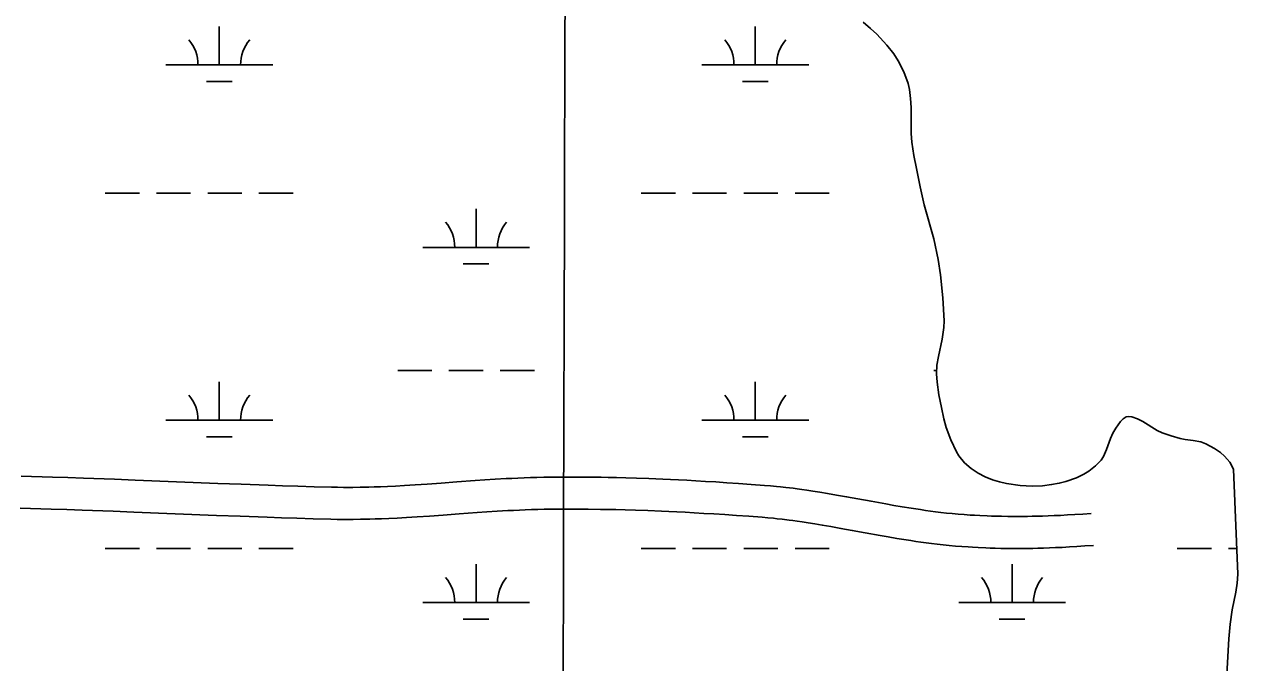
# Model space of a CAD drawing. Extents: x 3161564 to 3199464, y 849354 to 874788.
# Drawn here: x 3180988 to 3182124, y 869254 to 869852 of the extents above; entities that cross this region are included whole.
import ezdxf

# ---------------------------------------------------------------- set-up
doc = ezdxf.new("R2010")
doc.units = 0
for name, color, linetype in [('V-GRID-MAJR', 7, 'Continuous'), ('V-ROAD-CNTR', 7, 'Continuous'), ('V-SITE-VEGE', 7, 'Continuous'), ('V-TOPO-SHOR', 7, 'Continuous'), ('V-WETL-SWMP', 7, 'Continuous')]:
    doc.layers.add(name, color=color, linetype=linetype)

msp = doc.modelspace()

# ---------------------------------------------------------------- linework, layer by layer
at = {"layer": 'V-GRID-MAJR'}
msp.add_spline([(3181452.688, 854776.669), (3181469.433, 860835.721), (3181486.186, 866898.238), (3181502.94, 872960.799), (3181502.949, 872964.22)], degree=3, dxfattribs=at)
at = {"layer": 'V-ROAD-CNTR'}
for points in [[(3181344.364274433, 869419.8371327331), (3181335.711291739, 869419.3591336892), (3181328.1973067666, 869418.9931344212), (3181321.633319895, 869418.717134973), (3181315.894331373, 869418.5121353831), (3181310.8813413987, 869418.3631356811), (3181306.501350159, 869418.2581358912), (3181302.6893577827, 869418.186136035), (3181295.9713712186, 869418.109136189), (3181290.9593812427, 869418.0931362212), (3181287.2233887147, 869418.1071361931), (3181281.5833999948, 869418.1701360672), (3181275.9354112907, 869418.2871358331), (3181259.660443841, 869418.7281349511), (3181244.373474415, 869419.1861340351), (3181230.036503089, 869419.6471331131), (3181216.597529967, 869420.1051321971), (3181191.372580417, 869421.020130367), (3181169.298624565, 869421.8651286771), (3181091.946779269, 869424.9421225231), (3181072.5848179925, 869425.693121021), (3181043.545876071, 869426.7651188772), (3181029.010905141, 869427.2691178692), (3181014.480934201, 869427.7441169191), (3180985.3119925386, 869428.6531151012)], [(3181987.1149889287, 869393.745184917), (3181979.2490046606, 869393.1581860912), (3181971.9260193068, 869392.665187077), (3181965.0570330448, 869392.2521879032), (3181958.6170459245, 869391.9101885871), (3181952.5800579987, 869391.630189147), (3181946.9200693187, 869391.4051895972), (3181941.615079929, 869391.2271899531), (3181936.6440898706, 869391.092190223), (3181931.9840991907, 869390.9911904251), (3181927.6171079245, 869390.9221905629), (3181923.546116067, 869390.879190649), (3181915.858131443, 869390.8571906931), (3181909.1591448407, 869390.9031906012), (3181903.304156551, 869390.9941904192), (3181898.1851667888, 869391.115190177), (3181893.7101757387, 869391.2511899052), (3181889.820183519, 869391.3941896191), (3181882.9581972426, 869391.702189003), (3181877.8422074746, 869391.980188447), (3181874.026215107, 869392.2151879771), (3181868.272226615, 869392.6141871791), (3181862.5482380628, 869393.0671862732), (3181857.030249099, 869393.5641852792), (3181851.693259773, 869394.106184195), (3181846.515270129, 869394.687183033), (3181841.4952801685, 869395.297181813), (3181836.6262899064, 869395.9301805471), (3181831.904299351, 869396.581179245), (3181827.324308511, 869397.243177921), (3181822.883317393, 869397.9121765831), (3181818.590325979, 869398.583175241), (3181810.207342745, 869399.9501725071), (3181802.348358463, 869401.2891698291), (3181794.9703732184, 869402.5851672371), (3181781.0554010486, 869405.0991622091), (3181768.8384254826, 869407.332157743), (3181758.098446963, 869409.2771538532), (3181748.659465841, 869410.9461505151), (3181740.3674824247, 869412.3651476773), (3181733.0854969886, 869413.563145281), (3181726.690509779, 869414.5701432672), (3181721.078521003, 869415.4131415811), (3181716.156530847, 869416.1191401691), (3181711.8385394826, 869416.710138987), (3181708.028547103, 869417.2091379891), (3181701.410560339, 869418.0171363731), (3181696.408570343, 869418.5781352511), (3181692.624577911, 869418.9721344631), (3181686.982589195, 869419.5061333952), (3181681.3416004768, 869419.975132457), (3181668.8286255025, 869420.9171305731), (3181657.1206489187, 869421.7541288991), (3181646.1416708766, 869422.4981274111), (3181635.8456914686, 869423.158126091), (3181626.1897107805, 869423.742124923), (3181617.137728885, 869424.259123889), (3181608.648745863, 869424.7161229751), (3181600.6877617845, 869425.1181221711), (3181593.223776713, 869425.471121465), (3181586.2147907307, 869425.783120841), (3181573.100816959, 869426.3081197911), (3181561.613839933, 869426.7051189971), (3181551.5608600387, 869427.003118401), (3181542.761877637, 869427.2261179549), (3181535.0608930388, 869427.389117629), (3181528.310906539, 869427.5081173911), (3181516.531930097, 869427.6601170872), (3181507.685947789, 869427.7271169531), (3181501.0389610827, 869427.7501169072), (3181491.089980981, 869427.7391169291), (3181481.1220009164, 869427.6721170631), (3181474.578014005, 869427.5821172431), (3181468.2350266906, 869427.4411175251), (3181462.0970389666, 869427.2611178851), (3181456.160050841, 869427.0471183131), (3181450.4150623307, 869426.8061187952), (3181444.8570734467, 869426.544119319), (3181439.468084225, 869426.2651198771), (3181429.084104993, 869425.6681210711), (3181419.3551244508, 869425.0481223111), (3181410.2461426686, 869424.4261235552), (3181393.246176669, 869423.2051259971), (3181378.4072063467, 869422.118128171), (3181365.466232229, 869421.1961300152), (3181354.175254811, 869420.4401315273), (3181344.2722746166, 869419.8321327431)], [(3181346.020271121, 869389.8831926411), (3181337.269288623, 869389.399193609), (3181329.5573040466, 869389.023194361), (3181322.797317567, 869388.7391949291), (3181316.8763294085, 869388.5281953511), (3181311.6873397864, 869388.3731956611), (3181307.141348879, 869388.264195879), (3181303.1433568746, 869388.190196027), (3181296.191370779, 869388.1091961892), (3181290.951381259, 869388.0931962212), (3181286.999389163, 869388.107196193), (3181281.105400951, 869388.174196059), (3181275.2194127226, 869388.295195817), (3181258.804445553, 869388.740194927), (3181243.441476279, 869389.2001940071), (3181229.0445050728, 869389.6631930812), (3181215.543532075, 869390.1231921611), (3181190.254582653, 869391.0401903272), (3181168.1286269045, 869391.887188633), (3181090.7687816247, 869394.9661824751), (3181071.450820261, 869395.7151809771), (3181042.473878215, 869396.7851788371), (3181028.000907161, 869397.2851778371), (3181013.522936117, 869397.760176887), (3180984.3959943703, 869398.6671750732)], [(3181989.3469844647, 869363.829244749), (3181981.375000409, 869363.2342459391), (3181973.8340154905, 869362.725246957), (3181966.753029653, 869362.300247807), (3181960.107042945, 869361.9462485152), (3181953.870055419, 869361.6582490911), (3181948.0180671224, 869361.425249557), (3181942.527078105, 869361.2412499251), (3181937.3760884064, 869361.1002502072), (3181932.546098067, 869360.9972504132), (3181928.015107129, 869360.9242505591), (3181923.746115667, 869360.879250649), (3181915.798131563, 869360.8572506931), (3181908.8231455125, 869360.905250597), (3181902.7181577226, 869361.000250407), (3181897.377168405, 869361.1252501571), (3181892.7041777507, 869361.2672498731), (3181888.5961859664, 869361.4182495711), (3181881.4702002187, 869361.7382489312), (3181876.104210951, 869362.0302483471), (3181872.0662190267, 869362.279247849), (3181866.0522310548, 869362.696247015), (3181860.020243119, 869363.1732460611), (3181854.168254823, 869363.700245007), (3181848.5052661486, 869364.276243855), (3181843.0352770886, 869364.889242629), (3181837.751287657, 869365.5312413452), (3181832.644297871, 869366.1962400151), (3181827.7103077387, 869366.875238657), (3181822.942317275, 869367.5652372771), (3181818.331326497, 869368.260235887), (3181813.860335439, 869368.959234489), (3181805.2733526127, 869370.3582316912), (3181797.2323686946, 869371.729228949), (3181789.7083837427, 869373.0512263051), (3181775.6934117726, 869375.583221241), (3181763.468436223, 869377.8162167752), (3181752.812457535, 869379.747212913), (3181743.5174761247, 869381.3902096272), (3181735.4034923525, 869382.7792068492), (3181728.317506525, 869383.9432045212), (3181722.1285189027, 869384.9182025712), (3181716.720529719, 869385.7312009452), (3181711.9905391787, 869386.409199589), (3181707.856547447, 869386.9761984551), (3181704.264554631, 869387.4451975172), (3181697.9185673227, 869388.2211959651), (3181693.184576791, 869388.7521949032), (3181689.6585838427, 869389.1181941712), (3181684.324594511, 869389.6241931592), (3181678.9736052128, 869390.0691922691), (3181666.6326298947, 869390.9971904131), (3181655.0366530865, 869391.8261887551), (3181644.1676748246, 869392.5621872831), (3181633.979695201, 869393.2161859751), (3181624.4297143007, 869393.794184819), (3181615.477732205, 869394.3051837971), (3181607.086748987, 869394.7561828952), (3181599.221764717, 869395.1541820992), (3181591.849779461, 869395.503181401), (3181584.9487932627, 869395.809180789), (3181571.982819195, 869396.3281797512), (3181560.649841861, 869396.7211789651), (3181550.7368616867, 869397.0151783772), (3181542.0638790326, 869397.2341779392), (3181534.478894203, 869397.3951776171), (3181527.8529074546, 869397.5121773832), (3181516.225930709, 869397.6621770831), (3181507.5199481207, 869397.7271769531), (3181501.002961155, 869397.750176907), (3181491.205980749, 869397.739176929), (3181481.430000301, 869397.6741770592), (3181475.1180129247, 869397.5861772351), (3181469.0070251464, 869397.4511775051), (3181463.0790370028, 869397.2771778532), (3181457.328048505, 869397.0691782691), (3181451.7510596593, 869396.836178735), (3181446.341070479, 869396.5801792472), (3181441.1040809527, 869396.309179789), (3181430.900101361, 869395.722180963), (3181421.3291205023, 869395.1121821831), (3181412.342138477, 869394.5001834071), (3181395.416172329, 869393.283185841), (3181380.5692020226, 869392.196188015), (3181367.5342280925, 869391.2681898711), (3181356.0972509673, 869390.5021914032), (3181346.112270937, 869389.8881926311)]]:
    msp.add_lwpolyline(points, dxfattribs=at)
at = {"layer": 'V-SITE-VEGE'}
for points in [[(3181848.376000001, 869595.513999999), (3181846.1440000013, 869617.148999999), (3181843.918000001, 869631.562999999), (3181839.863000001, 869650.729999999), (3181830.839000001, 869682.5419999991), (3181827.077000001, 869699.572999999), (3181823.511000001, 869716.6619999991), (3181821.132000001, 869728.910999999), (3181819.164000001, 869741.2289999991), (3181818.516000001, 869749.349999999), (3181818.547000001, 869773.8459999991), (3181818.133000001, 869782.305999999), (3181817.134000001, 869790.726999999), (3181815.813000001, 869796.3209999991), (3181811.758000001, 869807.287999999), (3181806.437000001, 869817.582999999), (3181802.261000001, 869824.0809999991), (3181795.988000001, 869832.2999999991), (3181786.543000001, 869842.488999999), (3181780.673000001, 869847.9239999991), (3181773.616000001, 869853.8019999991)], [(3182113.981000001, 869237.2779999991), (3182115.941000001, 869276.140999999), (3182117.373000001, 869289.886999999), (3182119.220000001, 869303.569999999), (3182122.530000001, 869320.133999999), (3182123.990000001, 869328.417999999), (3182124.414000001, 869336.765999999), (3182120.596000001, 869435.278999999), (3182116.873000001, 869441.635999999), (3182111.997000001, 869447.2999999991), (3182108.218000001, 869450.662999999), (3182102.674000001, 869454.596999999), (3182094.638000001, 869458.795999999), (3182089.854000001, 869460.626999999), (3182082.563000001, 869462.1379999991), (3182075.200000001, 869462.944999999), (3182070.382000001, 869463.8849999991), (3182061.9990000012, 869466.2889999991), (3182053.754000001, 869469.1909999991), (3182049.027000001, 869471.4979999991), (3182035.520000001, 869479.719999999), (3182030.534000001, 869482.263999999), (3182025.276000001, 869484.153999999), (3182021.885000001, 869484.403999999), (3182020.058000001, 869484.0049999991), (3182017.160000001, 869482.275999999), (3182014.690000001, 869479.6419999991), (3182010.365000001, 869473.4589999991), (3182007.563000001, 869468.7819999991), (3182005.351000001, 869463.743999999), (3182001.567000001, 869453.417999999), (3181998.6070000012, 869447.0049999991), (3181996.455000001, 869443.734999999), (3181991.261000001, 869438.1379999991), (3181984.976000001, 869433.2509999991), (3181980.2490000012, 869430.3919999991), (3181973.372000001, 869427.082999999), (3181963.345000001, 869423.567999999), (3181957.262000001, 869422.025999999), (3181950.072000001, 869420.6799999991), (3181941.630000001, 869419.6909999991), (3181931.814000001, 869419.287999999), (3181920.570000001, 869419.780999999), (3181907.973000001, 869421.6079999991), (3181901.479000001, 869423.1399999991), (3181894.800000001, 869425.2019999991), (3181888.030000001, 869427.893999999), (3181881.294000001, 869431.329999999), (3181874.767000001, 869435.6429999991), (3181868.680000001, 869440.9879999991), (3181863.337000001, 869447.5399999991), (3181861.094000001, 869451.2669999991), (3181855.747000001, 869462.6379999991), (3181851.563000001, 869474.263999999), (3181849.322000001, 869482.177999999), (3181846.896000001, 869492.9459999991), (3181844.643000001, 869504.7409999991), (3181842.937000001, 869516.532999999), (3181842.406000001, 869524.3929999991), (3181842.804000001, 869532.5219999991), (3181844.127000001, 869540.6479999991), (3181847.733000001, 869556.8969999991), (3181849.376000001, 869567.7309999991), (3181849.540000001, 869573.9219999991), (3181848.376000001, 869595.513999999)]]:
    msp.add_lwpolyline(points, dxfattribs=at)
at = {"layer": 'V-TOPO-SHOR'}
for points in [[(3182120.596000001, 869435.278999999), (3182116.873000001, 869441.635999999), (3182111.997000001, 869447.2999999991), (3182108.220000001, 869450.662999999), (3182102.674000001, 869454.596999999), (3182094.638000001, 869458.795999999), (3182089.854000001, 869460.626999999), (3182082.563000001, 869462.1379999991), (3182075.200000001, 869462.944999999), (3182070.382000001, 869463.8849999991), (3182061.997000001, 869466.2889999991), (3182053.754000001, 869469.1909999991), (3182049.027000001, 869471.4979999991), (3182035.520000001, 869479.719999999), (3182030.534000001, 869482.263999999), (3182025.276000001, 869484.153999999), (3182021.885000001, 869484.403999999), (3182020.058000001, 869484.0049999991), (3182017.160000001, 869482.275999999), (3182014.690000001, 869479.6419999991), (3182010.365000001, 869473.4589999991), (3182007.563000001, 869468.7819999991), (3182005.351000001, 869463.743999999), (3182001.567000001, 869453.417999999), (3181998.6070000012, 869447.0049999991), (3181996.455000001, 869443.734999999), (3181991.263000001, 869438.1379999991), (3181984.976000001, 869433.2509999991), (3181980.2490000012, 869430.3919999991), (3181973.372000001, 869427.082999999), (3181963.345000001, 869423.567999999), (3181957.262000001, 869422.025999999), (3181950.072000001, 869420.6799999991), (3181941.630000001, 869419.6909999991), (3181931.814000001, 869419.287999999), (3181920.570000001, 869419.780999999), (3181907.973000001, 869421.6079999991), (3181901.479000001, 869423.1399999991), (3181894.800000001, 869425.2019999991), (3181888.030000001, 869427.895999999), (3181881.294000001, 869431.329999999), (3181874.767000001, 869435.6429999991), (3181868.680000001, 869440.9879999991), (3181863.337000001, 869447.5399999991), (3181861.096000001, 869451.2669999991), (3181855.747000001, 869462.635999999), (3181851.563000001, 869474.263999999), (3181849.322000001, 869482.177999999), (3181846.896000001, 869492.9459999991), (3181844.643000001, 869504.7409999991), (3181842.937000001, 869516.532999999), (3181842.406000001, 869524.3949999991), (3181842.804000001, 869532.5219999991), (3181844.129000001, 869540.645999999), (3181847.733000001, 869556.8969999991), (3181849.376000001, 869567.7309999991), (3181849.540000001, 869573.9219999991), (3181848.376000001, 869595.513999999), (3181846.1440000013, 869617.148999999), (3181843.918000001, 869631.562999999), (3181839.863000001, 869650.729999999), (3181830.839000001, 869682.5419999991), (3181827.077000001, 869699.572999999), (3181823.511000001, 869716.6619999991), (3181821.132000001, 869728.910999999), (3181819.164000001, 869741.2289999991), (3181818.516000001, 869749.349999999), (3181818.547000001, 869773.8459999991), (3181818.133000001, 869782.305999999), (3181817.134000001, 869790.726999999), (3181815.813000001, 869796.3209999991), (3181811.758000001, 869807.287999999), (3181806.437000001, 869817.582999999), (3181802.259000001, 869824.0809999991), (3181795.988000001, 869832.2999999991), (3181786.543000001, 869842.488999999), (3181780.673000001, 869847.9239999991), (3181773.616000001, 869853.8019999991)], [(3182113.981000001, 869237.2779999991), (3182115.943000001, 869276.140999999), (3182117.375000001, 869289.8849999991), (3182119.220000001, 869303.569999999), (3182122.530000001, 869320.133999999), (3182123.990000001, 869328.417999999), (3182124.412000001, 869336.765999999), (3182120.596000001, 869435.278999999)]]:
    msp.add_lwpolyline(points, dxfattribs=at)
at = {"layer": 'V-WETL-SWMP'}
for p, q in [((3181170.812576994, 869813.6642722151), (3181170.812576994, 869849.6642722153)), ((3181672.720576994, 869813.6642722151), (3181672.720576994, 869849.6642722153)), ((3181780.674, 869847.9239999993), (3181773.616, 869853.8019999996)), ((3181786.544, 869842.4879999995), (3181780.674, 869847.9239999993)), ((3181795.989, 869832.2999999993), (3181786.544, 869842.4879999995)), ((3181802.259, 869824.0809999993), (3181795.989, 869832.2999999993)), ((3181806.437, 869817.5829999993), (3181802.259, 869824.0809999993)), ((3181811.757, 869807.2879999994), (3181806.437, 869817.5829999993)), ((3181120.812576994, 869813.6642722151), (3181220.812576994, 869813.6642722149)), ((3181622.720576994, 869813.6642722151), (3181722.720576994, 869813.6642722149)), ((3181815.813, 869796.3199999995), (3181811.7570000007, 869807.2879999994)), ((3181158.812576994, 869798.2332722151), (3181182.8125769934, 869798.2332722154)), ((3181660.720576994, 869798.2332722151), (3181684.7205769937, 869798.2332722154)), ((3181817.1350000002, 869790.7269999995), (3181815.8130000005, 869796.3199999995)), ((3181818.133, 869782.3069999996), (3181817.1350000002, 869790.7269999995)), ((3181818.548, 869773.8449999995), (3181818.133, 869782.3069999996)), ((3181818.5160000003, 869749.3489999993), (3181818.548, 869773.8449999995)), ((3181819.164, 869741.2299999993), (3181818.5160000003, 869749.3489999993)), ((3181821.132, 869728.9109999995), (3181819.164, 869741.2299999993)), ((3181823.511, 869716.6609999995), (3181821.132, 869728.9109999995)), ((3181827.077, 869699.5729999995), (3181823.511, 869716.6609999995)), ((3181063.968576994, 869693.5932722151), (3181095.968576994, 869693.5932722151)), ((3181111.968576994, 869693.5932722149), (3181143.968576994, 869693.5932722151)), ((3181159.968576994, 869693.5932722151), (3181191.968576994, 869693.5932722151)), ((3181207.968576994, 869693.5932722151), (3181239.968576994, 869693.5932722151)), ((3181565.876576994, 869693.5932722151), (3181597.876576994, 869693.5932722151)), ((3181613.876576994, 869693.5932722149), (3181645.876576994, 869693.5932722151)), ((3181661.876576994, 869693.5932722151), (3181693.876576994, 869693.5932722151)), ((3181709.876576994, 869693.5932722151), (3181741.876576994, 869693.5932722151)), ((3181830.839, 869682.5419999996), (3181827.077, 869699.5729999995)), ((3181411.284576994, 869642.8512722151), (3181411.284576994, 869678.8512722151)), ((3181839.862, 869650.7299999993), (3181830.839, 869682.5419999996)), ((3181843.917, 869631.5629999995), (3181839.862, 869650.7299999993)), ((3181361.284576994, 869642.8512722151), (3181461.284576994, 869642.8512722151)), ((3181399.284576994, 869627.4202722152), (3181423.2845769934, 869627.4202722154)), ((3181846.143, 869617.1489999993), (3181843.917, 869631.5629999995)), ((3181848.376, 869595.5149999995), (3181846.143, 869617.1489999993)), ((3181849.54, 869573.9219999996), (3181848.376, 869595.5149999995)), ((3181847.734, 869556.8969999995), (3181849.375, 869567.7309999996)), ((3181849.375, 869567.7309999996), (3181849.54, 869573.9219999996)), ((3181844.129, 869540.6469999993), (3181847.734, 869556.8969999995)), ((3181842.406, 869524.3959999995), (3181842.803, 869532.5209999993)), ((3181842.803, 869532.5209999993), (3181844.1290000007, 869540.6469999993)), ((3181337.876576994, 869527.4192722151), (3181369.876576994, 869527.4192722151)), ((3181385.876576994, 869527.4192722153), (3181417.876576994, 869527.4192722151)), ((3181433.876576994, 869527.4192722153), (3181465.876576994, 869527.4192722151)), ((3181839.784576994, 869527.4192722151), (3181842.553721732, 869527.4192722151)), ((3181842.937, 869516.5339999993), (3181842.406, 869524.3959999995)), ((3181170.812576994, 869480.9892722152), (3181170.812576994, 869516.9892722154)), ((3181672.720576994, 869480.9892722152), (3181672.720576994, 869516.9892722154)), ((3181844.643, 869504.7399999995), (3181842.937, 869516.5339999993)), ((3181846.896, 869492.9459999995), (3181844.643, 869504.7399999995)), ((3181849.322, 869482.1779999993), (3181846.896, 869492.9459999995)), ((3181120.812576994, 869480.9892722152), (3181220.812576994, 869480.9892722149)), ((3181622.720576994, 869480.9892722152), (3181722.720576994, 869480.9892722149)), ((3181851.563, 869474.2649999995), (3181849.322, 869482.1779999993)), ((3181855.7460000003, 869462.6349999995), (3181851.563, 869474.2649999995)), ((3182014.69, 869479.6429999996), (3182010.365, 869473.4589999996)), ((3182017.161, 869482.2769999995), (3182014.69, 869479.6429999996)), ((3182020.058, 869484.0039999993), (3182017.1610000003, 869482.2769999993)), ((3182021.8850000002, 869484.4029999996), (3182020.058, 869484.0039999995)), ((3182025.2770000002, 869484.1539999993), (3182021.8850000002, 869484.4029999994)), ((3182030.5330000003, 869482.2629999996), (3182025.2770000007, 869484.1539999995)), ((3182035.521, 869479.7199999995), (3182030.5330000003, 869482.2629999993)), ((3182049.0270000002, 869471.4979999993), (3182035.521, 869479.7199999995)), ((3181158.812576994, 869465.5582722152), (3181182.8125769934, 869465.5582722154)), ((3181660.720576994, 869465.5582722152), (3181684.7205769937, 869465.5582722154)), ((3181861.096, 869451.2679999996), (3181855.7460000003, 869462.6349999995)), ((3182005.352, 869463.7439999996), (3182001.5670000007, 869453.4169999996)), ((3182007.5640000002, 869468.7809999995), (3182005.352, 869463.7439999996)), ((3182010.365, 869473.4589999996), (3182007.5640000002, 869468.7809999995)), ((3182053.754, 869469.1919999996), (3182049.0270000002, 869471.4979999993)), ((3182061.998, 869466.2899999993), (3182053.754, 869469.1919999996)), ((3182070.381, 869463.8859999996), (3182061.998, 869466.2899999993)), ((3182075.2, 869462.9459999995), (3182070.381, 869463.8859999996)), ((3182082.563, 869462.1379999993), (3182075.2, 869462.9459999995)), ((3181863.336, 869447.5399999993), (3181861.096, 869451.2679999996)), ((3182001.5670000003, 869453.4169999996), (3181998.608, 869447.0049999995)), ((3182089.853, 869460.6259999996), (3182082.563, 869462.1379999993)), ((3182094.637, 869458.7959999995), (3182089.853, 869460.6259999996)), ((3182102.674, 869454.5969999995), (3182094.637, 869458.7959999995)), ((3182108.22, 869450.6639999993), (3182102.674, 869454.5969999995)), ((3181868.68, 869440.9879999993), (3181863.336, 869447.5399999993)), ((3181874.767, 869435.6439999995), (3181868.68, 869440.9879999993)), ((3181996.454, 869443.7349999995), (3181991.2630000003, 869438.1369999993)), ((3181998.608, 869447.0049999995), (3181996.454, 869443.7349999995)), ((3182111.9960000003, 869447.3009999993), (3182108.22, 869450.6639999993)), ((3182116.874, 869441.6359999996), (3182111.9960000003, 869447.3009999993)), ((3182120.597, 869435.2779999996), (3182116.874, 869441.6359999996)), ((3181881.293, 869431.3309999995), (3181874.767, 869435.6439999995)), ((3181888.029, 869427.8949999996), (3181881.293, 869431.3309999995)), ((3181980.249, 869430.3929999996), (3181973.3710000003, 869427.0829999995)), ((3181984.9760000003, 869433.2509999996), (3181980.249, 869430.3929999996)), ((3181991.2630000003, 869438.1369999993), (3181984.9760000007, 869433.2509999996)), ((3182124.412, 869336.7659999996), (3182120.5970000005, 869435.2779999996)), ((3181894.8000000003, 869425.2019999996), (3181888.029, 869427.8949999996)), ((3181901.4790000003, 869423.1399999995), (3181894.8000000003, 869425.2019999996)), ((3181907.973, 869421.6089999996), (3181901.4790000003, 869423.1399999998)), ((3181920.5700000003, 869419.7819999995), (3181907.973, 869421.6089999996)), ((3181931.8140000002, 869419.2879999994), (3181920.5700000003, 869419.7819999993)), ((3181941.629, 869419.6919999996), (3181931.8140000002, 869419.2879999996)), ((3181950.072, 869420.6799999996), (3181941.629, 869419.6919999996)), ((3181957.262, 869422.0249999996), (3181950.072, 869420.6799999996)), ((3181963.344, 869423.5679999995), (3181957.262, 869422.0249999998)), ((3181973.3710000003, 869427.0829999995), (3181963.344, 869423.5679999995)), ((3181063.968576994, 869360.9182722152), (3181095.968576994, 869360.9182722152)), ((3181111.968576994, 869360.9182722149), (3181143.968576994, 869360.9182722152)), ((3181159.968576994, 869360.9182722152), (3181191.968576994, 869360.9182722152)), ((3181207.968576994, 869360.9182722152), (3181239.968576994, 869360.9182722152)), ((3181565.876576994, 869360.9182722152), (3181597.876576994, 869360.9182722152)), ((3181613.876576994, 869360.9182722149), (3181645.876576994, 869360.9182722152)), ((3181661.876576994, 869360.9182722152), (3181693.876576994, 869360.9182722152)), ((3181709.876576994, 869360.9182722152), (3181741.876576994, 869360.9182722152)), ((3182067.784576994, 869360.9182722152), (3182099.784576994, 869360.9182722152)), ((3182115.784576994, 869360.9182722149), (3182123.476673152, 869360.9182722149)), ((3181411.284576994, 869310.1762722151), (3181411.284576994, 869346.1762722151)), ((3181913.192576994, 869310.1762722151), (3181913.192576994, 869346.1762722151)), ((3182122.529, 869320.1339999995), (3182123.99, 869328.4189999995)), ((3182123.99, 869328.4189999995), (3182124.412, 869336.7659999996)), ((3182119.221, 869303.5699999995), (3182122.529, 869320.1339999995)), ((3181361.284576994, 869310.1762722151), (3181461.284576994, 869310.1762722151)), ((3181863.192576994, 869310.1762722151), (3181963.192576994, 869310.1762722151)), ((3182117.374, 869289.8849999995), (3182119.221, 869303.5699999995)), ((3181399.284576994, 869294.7452722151), (3181423.2845769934, 869294.7452722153)), ((3181901.192576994, 869294.7452722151), (3181925.1925769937, 869294.7452722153)), ((3182115.943, 869276.1409999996), (3182117.374000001, 869289.8849999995)), ((3182113.982, 869237.2789999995), (3182115.943, 869276.1409999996))]:
    msp.add_line(p, q, dxfattribs=at)
for centre, radius, start, end in [((3181115.569640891, 869814.1390753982), 35.24628790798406, 359.2281799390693, 40.771838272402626), ((3181226.055513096, 869814.1390753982), 35.24628790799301, 139.2281769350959, 180.77183526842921), ((3181617.477640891, 869814.1390753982), 35.24628790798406, 359.2281799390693, 40.771838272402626), ((3181727.963513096, 869814.1390753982), 35.24628790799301, 139.2281769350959, 180.77183526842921), ((3181356.041640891, 869643.3260753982), 35.24628790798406, 359.2281799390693, 40.771838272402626), ((3181466.527513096, 869643.3260753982), 35.24628790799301, 139.2281769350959, 180.77183526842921), ((3181115.569640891, 869481.4640753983), 35.24628790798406, 359.2281799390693, 40.771838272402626), ((3181226.055513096, 869481.4640753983), 35.24628790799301, 139.2281769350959, 180.77183526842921), ((3181617.477640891, 869481.4640753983), 35.24628790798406, 359.2281799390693, 40.771838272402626), ((3181727.963513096, 869481.4640753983), 35.24628790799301, 139.2281769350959, 180.77183526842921), ((3181356.041640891, 869310.6510753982), 35.24628790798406, 359.2281799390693, 40.771838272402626), ((3181466.527513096, 869310.6510753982), 35.24628790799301, 139.2281769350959, 180.77183526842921), ((3181857.949640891, 869310.6510753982), 35.24628790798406, 359.2281799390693, 40.771838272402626), ((3181968.435513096, 869310.6510753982), 35.24628790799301, 139.2281769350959, 180.77183526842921)]:
    msp.add_arc(centre, radius, start, end, dxfattribs=at)

doc.saveas('drawing.dxf')
